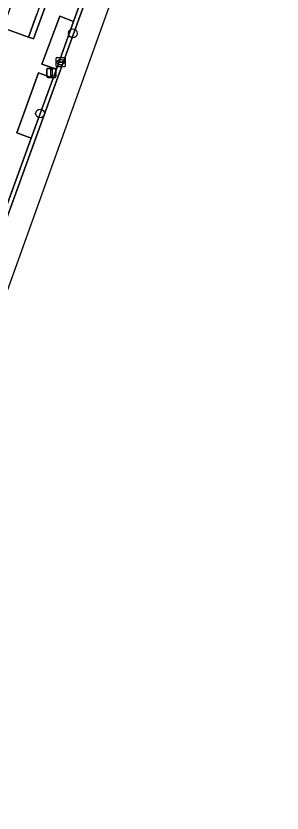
# Model space of a CAD drawing. Extents: x 155887 to 156869, y 383880 to 384678.
# Drawn here: x 156699.2 to 156728.5, y 383899.8 to 383987.3 of the extents above; entities that cross this region are included whole.
import ezdxf

# ---------------------------------------------------------------- set-up
doc = ezdxf.new("R2010")
doc.units = 0
for name, color, linetype in [('IMGEO_Boom', 7, 'Continuous'), ('IMGEO_Groenvoorziening', 7, 'Continuous'), ('IMGEO_Haag', 7, 'Continuous'), ('IMGEO_Kolk', 7, 'Continuous'), ('IMGEO_Lichtmast', 7, 'Continuous'), ('IMGEO_Parkeervlak_open', 7, 'Continuous'), ('IMGEO_Rijbaan_lokaal_open', 7, 'Continuous'), ('IMGEO_Verkeerseiland_groen', 7, 'Continuous'), ('IMGEO_Voetpad_open', 7, 'Continuous')]:
    doc.layers.add(name, color=color, linetype=linetype)

msp = doc.modelspace()

# ---------------------------------------------------------------- linework, layer by layer
at = {"layer": 'IMGEO_Boom'}
for centre in [(156705.49, 383985.4), (156701.89, 383976.6)]:
    msp.add_circle(centre, 0.489, dxfattribs=at)
at = {"layer": 'IMGEO_Groenvoorziening'}
msp.add_lwpolyline([(156711.091, 384013.73), (156710.825, 384013), (156706.16, 384000.188), (156701.548, 383987.518), (156700.629, 383984.994), (156700.972, 383984.871), (156701.147, 383984.808), (156706.677, 384000), (156711.612, 384013.554), (156711.437, 384013.613)], close=True, dxfattribs=at)
at = {"layer": 'IMGEO_Haag'}
msp.add_lwpolyline([(156710.825, 384013), (156706.16, 384000.188), (156701.548, 383987.518), (156700.629, 383984.994), (156700.972, 383984.871), (156701.147, 383984.808), (156706.677, 384000), (156711.612, 384013.554), (156711.437, 384013.613), (156711.091, 384013.73)], close=True, dxfattribs=at)
at = {"layer": 'IMGEO_Kolk'}
for p, q in [((156703.645, 383981.812), (156703.645, 383982.664)), ((156703.72, 383982.738), (156704.572, 383982.738)), ((156703.904, 383982.232), (156703.904, 383982.244)), ((156704.342, 383982.195), (156703.944, 383982.195)), ((156703.947, 383982.281), (156704.345, 383982.281)), ((156704.133, 383982.518), (156704.158, 383982.518)), ((156704.388, 383982.244), (156704.388, 383982.232)), ((156704.646, 383982.664), (156704.646, 383981.812)), ((156704.572, 383981.738), (156703.72, 383981.738)), ((156704.156, 383981.958), (156704.131, 383981.958))]:
    msp.add_line(p, q, dxfattribs=at)
for points in [[(156703.645, 383981.812), (156703.645, 383982.664)], [(156703.72, 383982.738), (156704.572, 383982.738)], [(156704.646, 383982.664), (156704.646, 383981.812)], [(156704.572, 383981.738), (156703.72, 383981.738)]]:
    msp.add_lwpolyline(points, dxfattribs=at)
for centre, radius, start, end in [((156703.722, 383982.662), 0.0765, 91.55205, 178.44795), ((156703.722, 383982.662), 0.0765, 91.55205, 178.44795), ((156703.944, 383982.241), 0.0403, 85.87752, 175.75265), ((156703.941, 383982.231), 0.0366, 178.93798, 274.71019), ((156704.345, 383982.238), 0.043, 264.86636, 352.45326), ((156704.349, 383982.243), 0.0386, 1.73085, 96.63898), ((156704.57, 383982.662), 0.0765, 1.55205, 88.44795), ((156704.57, 383982.662), 0.0765, 1.55205, 88.44795), ((156703.722, 383981.814), 0.0765, 181.55205, 268.44795), ((156703.722, 383981.814), 0.0765, 181.55205, 268.44795), ((156704.57, 383981.814), 0.0765, 271.55205, 358.44795), ((156704.57, 383981.814), 0.0765, 271.55205, 358.44795)]:
    msp.add_arc(centre, radius, start, end, dxfattribs=at)
for centre, major_axis, ratio, start_param, end_param in [((156704.132, 383982.238), (-0.387, 0.002), 0.722429, 4.712389, 7.853982), ((156704.157, 383982.238), (-0.39, 0.002), 0.717154, 1.570796, 4.712389)]:
    msp.add_ellipse(centre, major_axis=major_axis, ratio=ratio, start_param=start_param, end_param=end_param, dxfattribs=at)
at = {"layer": 'IMGEO_Lichtmast'}
for p, q in [((156702.636, 383980.66), (156702.636, 383981.46)), ((156702.636, 383981.46), (156702.636, 383980.66)), ((156702.736, 383981.56), (156703.526, 383981.56)), ((156703.526, 383981.56), (156702.736, 383981.56)), ((156703.626, 383981.46), (156703.626, 383980.66)), ((156703.626, 383980.66), (156703.626, 383981.46)), ((156703.526, 383980.56), (156702.736, 383980.56)), ((156702.736, 383980.56), (156703.526, 383980.56))]:
    msp.add_line(p, q, dxfattribs=at)
msp.add_lwpolyline([(156703.056, 383981.435), (156703.206, 383981.435), (156703.206, 383980.685), (156703.056, 383980.685), (156703.056, 383981.435)], dxfattribs=at)
for centre, start, end in [((156702.736, 383981.46), 90, 180), ((156702.736, 383981.46), 90, 180), ((156703.526, 383981.46), 0, 90), ((156703.526, 383981.46), 360, 90), ((156702.736, 383980.66), 180, 270), ((156702.736, 383980.66), 180, 270), ((156703.526, 383980.66), 270, 0), ((156703.526, 383980.66), 270, 0)]:
    msp.add_arc(centre, 0.1, start, end, dxfattribs=at)
at = {"layer": 'IMGEO_Parkeervlak_open'}
for points in [[(156705.569, 383986.715), (156704.058, 383987.305), (156702.083, 383982.006), (156703.687, 383981.463)], [(156703.318, 383980.473), (156701.73, 383981.078), (156699.348, 383974.487), (156700.912, 383973.902)]]:
    msp.add_lwpolyline(points, close=True, dxfattribs=at)
at = {"layer": 'IMGEO_Rijbaan_lokaal_open'}
for points in [[(156677.675, 383899.767), (156694.244, 383945.927), (156691.926, 383946.766), (156693.691, 383951.644), (156695.997, 383950.81), (156716.432, 384007.739), (156714.276, 384008.493), (156715.998, 384013.414), (156718.193, 384012.646), (156728.468, 384041.271)], [(156725.263, 384039.726), (156724.872, 384039.789), (156724.434, 384038.612), (156717.913, 384020.742), (156717.572, 384019.8), (156710.389, 384000), (156710.062, 383999.099), (156709.703, 383998.205), (156707.835, 383992.994), (156705.569, 383986.715), (156703.687, 383981.463), (156703.318, 383980.473), (156700.912, 383973.902), (156696.603, 383962.067), (156689.296, 383942.063), (156688.947, 383941.115), (156682.626, 383923.772), (156682.257, 383922.839), (156680.383, 383917.674), (156676.156, 383906.083)], [(156676.593, 383905.923), (156697.031, 383961.901), (156710.148, 383998.003), (156710.873, 384000), (156724.824, 384038.423), (156725.263, 384039.726)], [(156725.263, 384039.726), (156724.824, 384038.423), (156710.873, 384000), (156710.148, 383998.003), (156697.031, 383961.901), (156676.593, 383905.923)]]:
    msp.add_lwpolyline(points, dxfattribs=at)
at = {"layer": 'IMGEO_Verkeerseiland_groen'}
msp.add_lwpolyline([(156699.254, 383988.307), (156698.943, 383989.169), (156697.796, 383986.008), (156700.629, 383984.994), (156701.548, 383987.518)], dxfattribs=at)
at = {"layer": 'IMGEO_Voetpad_open'}
for points in [[(156722.765, 384044.191), (156719.633, 384035.754), (156718.881, 384033.659), (156713.562, 384019.017), (156712.966, 384019.231), (156710.242, 384020.209), (156709.862, 384019.157), (156709.297, 384017.697), (156708.889, 384016.571), (156708.211, 384014.702), (156711.091, 384013.73), (156711.437, 384013.613), (156711.612, 384013.554), (156706.677, 384000), (156701.147, 383984.808), (156700.972, 383984.871), (156700.629, 383984.994), (156697.796, 383986.008)], [(156696.603, 383962.067), (156700.912, 383973.902), (156699.348, 383974.487), (156701.73, 383981.078), (156703.318, 383980.473), (156703.687, 383981.463), (156702.083, 383982.006), (156704.058, 383987.305), (156705.569, 383986.715), (156707.835, 383992.994), (156706.268, 383993.61), (156708.118, 383998.773), (156709.703, 383998.205), (156710.062, 383999.099), (156708.5, 383999.702), (156708.608, 384000), (156716.024, 384020.396), (156717.572, 384019.8), (156717.913, 384020.742), (156716.358, 384021.348), (156722.874, 384039.224), (156724.434, 384038.612), (156724.872, 384039.789), (156725.263, 384039.726)]]:
    msp.add_lwpolyline(points, dxfattribs=at)

doc.saveas('drawing.dxf')
